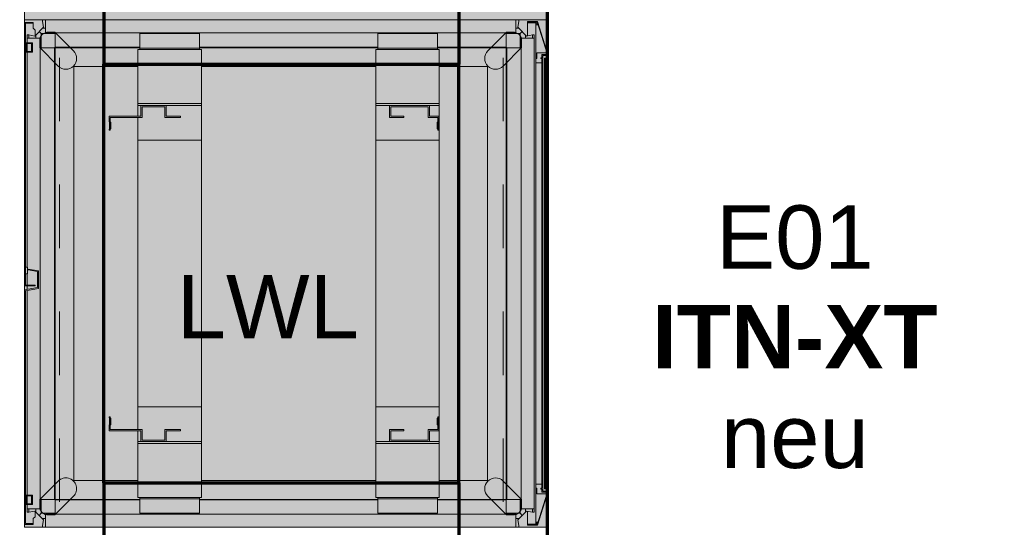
# Model space of a CAD drawing. Header units: metres. Extents: x -4 to 100, y -11 to 17.
# Tile 281 of 656: x 30.077 to 31.631, y 2.55 to 3.35. Entities that reach past the tile are written whole.
import ezdxf

# ---------------------------------------------------------------- set-up
doc = ezdxf.new("R2010")
doc.units = ezdxf.units.M
doc.header["$MEASUREMENT"] = 0
doc.linetypes.add('Achse', pattern=[0.2, 0.1, -0.05, 0, -0.05])
doc.linetypes.add('Wipeout_Contour', pattern=[1, 0, -1])
for name, color, linetype in [('152 - Bemaßung_ Beschriftung.Ausbau', 7, 'Continuous'), ('653 - Abdeckung.TB Verkofferung', 7, 'Continuous'), ('Neubau_612 - Struktur.Stahlbau', 7, 'Continuous'), ('Neubau_701 - Einrichtung.Möbel', 7, 'Continuous')]:
    doc.layers.add(name, color=color, linetype=linetype)
doc.styles.add('ERSTELLTER_STIL_2', font='txt')
doc.dimstyles.new('ERSTELLTER_STIL__3', dxfattribs={"dimtxt": 0.1, "dimasz": 0.0532, "dimexe": 0.18, "dimexo": 0.0625, "dimgap": 0, "dimtad": 1, "dimzin": 0, "dimdsep": 46, "dimtxsty": 'ERSTELLTER_STIL_2', "dimblk": 'ARROWHEAD_2', "dimblk1": 'ARROWHEAD_2', "dimblk2": 'ARROWHEAD_2', "dimcen": 0.09, "dimse1": 1, "dimse2": 1, "dimclrd": 7, "dimclre": 7, "dimclrt": 7, "dimazin": 0, "dimtfac": 1, "dimtdec": 4, "dimtmove": 0, "dimatfit": 3, "dimfxl": 1, "dimtolj": 1, "dimtzin": 0, "dimarcsym": 0})
doc.dimstyles.new('ERSTELLTER_STIL__5', dxfattribs={"dimtxt": 0.1, "dimasz": 0.0532, "dimexe": 0.18, "dimexo": 0.0625, "dimgap": 0, "dimtad": 1, "dimtih": 1, "dimtoh": 1, "dimzin": 0, "dimdsep": 46, "dimtxsty": 'ERSTELLTER_STIL_2', "dimblk": 'ARROWHEAD_2', "dimblk1": 'ARROWHEAD_2', "dimblk2": 'ARROWHEAD_2', "dimcen": 0.09, "dimse1": 1, "dimse2": 1, "dimclrd": 7, "dimclre": 7, "dimclrt": 7, "dimazin": 0, "dimtfac": 1, "dimtdec": 4, "dimtmove": 0, "dimatfit": 3, "dimfxl": 1, "dimtolj": 1, "dimtzin": 0, "dimarcsym": 0})

# ---------------------------------------------------------------- blocks, each defined once
blk = doc.blocks.new('*D494')
at = {"layer": '152 - Bemaßung_ Beschriftung.Ausbau', "color": 7, "linetype": 'Continuous', "lineweight": 5}
for p, q in [((29.42, -4.6125), (29.42, -4.5075)), ((29.2802, -4.525), (29.2398, -4.595)), ((29.4402, -4.525), (29.3998, -4.595)), ((29.26, -4.56), (29.42, -4.56)), ((29.42, -4.56), (36.46, -4.56))]:
    blk.add_line(p, q, dxfattribs=at)
blk = doc.blocks.new('ARROWHEAD_2')
at = {"color": 0, "linetype": 'Continuous', "lineweight": 0}
for p, q in [((-0.378, -0.655), (0.378, 0.655)), ((0, 0), (-1, 0))]:
    blk.add_line(p, q, dxfattribs=at)
blk = doc.blocks.new('*D495')
at = {"layer": '152 - Bemaßung_ Beschriftung.Ausbau', "color": 7, "linetype": 'Continuous', "lineweight": 5}
for p, q in [((36.46, -4.6125), (36.46, -4.5075)), ((29.4402, -4.525), (29.3998, -4.595)), ((36.4802, -4.525), (36.4398, -4.595)), ((29.42, -4.56), (36.46, -4.56)), ((36.46, -4.56), (36.6, -4.56))]:
    blk.add_line(p, q, dxfattribs=at)
at = {"layer": '152 - Bemaßung_ Beschriftung.Ausbau', "color": 7, "lineweight": 5, "char_height": 0.1, "attachment_point": 7, "style": 'ERSTELLTER_STIL_2'}
for s, insert in [('\\A1;{\\pql;\\fArial|b0|i0|c0|p38;7,04}', (32.7311, -4.54)), ('\\A1;{\\pql;\\fArial|b0|i0|c0|p38;14}', (36.288, -4.54))]:
    blk.add_mtext(s, dxfattribs=dict(at, insert=insert))
blk = doc.blocks.new('*D645')
at = {"layer": '152 - Bemaßung_ Beschriftung.Ausbau', "color": 7, "linetype": 'Continuous', "lineweight": 5}
for p, q in [((29.42, 0.8656), (29.42, 0.9706)), ((30.14, 0.8656), (30.14, 0.9706)), ((29.4402, 0.9531), (29.3998, 0.8831)), ((30.1602, 0.9531), (30.1198, 0.8831)), ((29.3857, 0.9181), (29.42, 0.9181)), ((29.42, 0.9181), (30.14, 0.9181))]:
    blk.add_line(p, q, dxfattribs=at)
at = {"layer": '152 - Bemaßung_ Beschriftung.Ausbau', "color": 7, "lineweight": 5, "insert": (29.7041, 0.9381), "char_height": 0.1, "attachment_point": 7, "style": 'ERSTELLTER_STIL_2'}
blk.add_mtext('\\A1;{\\pql;\\fArial|b0|i0|c0|p38;72}', dxfattribs=at)
blk = doc.blocks.new('*D713')
at = {"layer": '152 - Bemaßung_ Beschriftung.Ausbau', "color": 7, "linetype": 'Continuous', "lineweight": 5}
for p, q in [((45.7803, 0.245), (45.7803, 3.72)), ((45.7453, 0.2652), (45.8153, 0.2248)), ((45.8328, 0.245), (45.7278, 0.245)), ((45.7803, 0.005), (45.7803, 0.245)), ((45.7453, 0.0252), (45.8153, -0.0152)), ((45.8328, 0.005), (45.7278, 0.005)), ((45.7803, -0.07), (45.7803, 0.005))]:
    blk.add_line(p, q, dxfattribs=at)
at = {"color": 254, "linetype": 'Wipeout_Contour', "lineweight": 0, "ltscale": 182.403055}
blk.add_wipeout([(45.6694, -0.1053), (45.6694, 0.0635), (45.5265, 0.0635), (45.5265, -0.1053)], dxfattribs=at).dxf.layer = '152 - Bemaßung_ Beschriftung.Ausbau'
at = {"color": 254, "linetype": 'Wipeout_Contour', "lineweight": 0, "ltscale": 182.853328}
blk.add_wipeout([(45.7791, 0.0304), (45.7791, 0.2196), (45.6416, 0.2196), (45.6416, 0.0304)], dxfattribs=at).dxf.layer = '152 - Bemaßung_ Beschriftung.Ausbau'
at = {"layer": '152 - Bemaßung_ Beschriftung.Ausbau', "color": 7, "lineweight": 5, "insert": (45.7603, 0.0491), "char_height": 0.1, "attachment_point": 7, "rotation": 90, "style": 'ERSTELLTER_STIL_2'}
blk.add_mtext('\\A1;{\\pql;\\fArial|b0|i0|c0|p38;24}', dxfattribs=at)
blk = doc.blocks.new('*D714')
at = {"layer": '152 - Bemaßung_ Beschriftung.Ausbau', "color": 7, "linetype": 'Continuous', "lineweight": 5}
for p, q in [((45.7453, 3.7402), (45.8153, 3.6998)), ((45.8328, 3.72), (45.7278, 3.72)), ((45.7803, 0.245), (45.7803, 3.72)), ((45.7453, 0.2652), (45.8153, 0.2248))]:
    blk.add_line(p, q, dxfattribs=at)
at = {"layer": '152 - Bemaßung_ Beschriftung.Ausbau', "color": 7, "lineweight": 5, "char_height": 0.1, "attachment_point": 7, "rotation": 90, "style": 'ERSTELLTER_STIL_2'}
for s, insert in [('\\A1;{\\pql;\\fArial|b0|i0|c0|p38;17\\fArial|b0|i0|c0|p38;\\A1{\\H.66x;\\S5^  ;}}', (45.7614, 3.4979)), ('\\A1;{\\pql;\\fArial|b0|i0|c0|p38;3,47\\fArial|b0|i0|c0|p38;\\A1{\\H.66x;\\S5^  ;}}', (45.7797, 1.7235))]:
    blk.add_mtext(s, dxfattribs=dict(at, insert=insert))

msp = doc.modelspace()

# ---------------------------------------------------------------- hatches: boundary and pattern name
at = {"layer": '653 - Abdeckung.TB Verkofferung', "linetype": 'Continuous', "lineweight": 0, "true_color": 0x1c1c1c}
for points in [[(30.0849, 4.15), (30.9108, 4.15), (30.9108, 3.35), (30.0849, 3.35)], [(30.0849, 3.35), (30.9108, 3.35), (30.9108, 2.55), (30.0849, 2.55)]]:
    msp.add_hatch(color=250, dxfattribs=at).paths.add_polyline_path(points)
at = {"layer": '653 - Abdeckung.TB Verkofferung', "linetype": 'Continuous', "lineweight": 13, "true_color": 0x737373}
for points in [[(30.1623, 3.301), (30.133, 3.3302), (30.123, 3.3302, 0.442652), (30.109, 3.3169), (30.109, 3.3062), (30.1382, 3.2769, 1)], [(30.8159, 3.301), (30.8451, 3.3302), (30.8552, 3.3302, -0.442652), (30.8692, 3.3169), (30.8692, 3.3062), (30.8399, 3.2769, -1)], [(30.1623, 2.5988), (30.133, 2.5696), (30.123, 2.5696, -0.442652), (30.109, 2.5829), (30.109, 2.5936), (30.1382, 2.6229, -1)], [(30.8159, 2.5988), (30.8451, 2.5696), (30.8552, 2.5696, 0.442652), (30.8692, 2.5829), (30.8692, 2.5936), (30.8399, 2.6229, 1)]]:
    msp.add_hatch(color=8, dxfattribs=at).paths.add_polyline_path(points)

# ---------------------------------------------------------------- linework, layer by layer
at = {"layer": '653 - Abdeckung.TB Verkofferung', "color": 1, "linetype": 'Continuous', "lineweight": 18, "flags": 128}
for points in [[(30.0849, 4.15), (30.9108, 4.15), (30.9108, 3.35), (30.0849, 3.35)], [(30.0849, 3.35), (30.9108, 3.35), (30.9108, 2.55), (30.0849, 2.55)]]:
    msp.add_lwpolyline(points, close=True, dxfattribs=at)
for points in [[(30.1623, 3.301), (30.133, 3.3302), (30.123, 3.3302, 0.442652), (30.109, 3.3169), (30.109, 3.3062), (30.1382, 3.2769, 1)], [(30.8159, 3.301), (30.8451, 3.3302), (30.8552, 3.3302, -0.442652), (30.8692, 3.3169), (30.8692, 3.3062), (30.8399, 3.2769, -1)], [(30.1623, 2.5988), (30.133, 2.5696), (30.123, 2.5696, -0.442652), (30.109, 2.5829), (30.109, 2.5936), (30.1382, 2.6229, -1)], [(30.8159, 2.5988), (30.8451, 2.5696), (30.8552, 2.5696, 0.442652), (30.8692, 2.5829), (30.8692, 2.5936), (30.8399, 2.6229, 1)]]:
    msp.add_lwpolyline(points, format="xyb", close=True, dxfattribs=at)
at = {"layer": 'Neubau_612 - Struktur.Stahlbau', "color": 1, "linetype": 'Achse', "lineweight": 9}
for p, q in [((30.14, 0.39), (30.14, 5.41)), ((30.84, 0.39), (30.84, 5.41)), ((30.14, 3.35), (30.84, 3.35))]:
    msp.add_line(p, q, dxfattribs=at)
at = {"layer": 'Neubau_612 - Struktur.Stahlbau', "color": 1, "linetype": 'Continuous', "lineweight": 70}
for p, q in [((30.91, 0.39), (30.91, 5.41)), ((30.21, 3.42), (30.21, 3.28)), ((30.77, 3.42), (30.77, 3.28)), ((30.21, 2.62), (30.21, 3.28)), ((30.21, 3.28), (30.77, 3.28)), ((30.77, 2.62), (30.77, 3.28)), ((30.21, 2.62), (30.77, 2.62)), ((30.21, 2.62), (30.21, 2.48)), ((30.77, 2.62), (30.77, 2.48))]:
    msp.add_line(p, q, dxfattribs=at)
at = {"layer": 'Neubau_701 - Einrichtung.Möbel', "color": 1, "linetype": 'Continuous', "lineweight": 13}
for p, q in [((30.0849, 3.3458), (30.0849, 3.2937)), ((30.0954, 3.3443), (30.0954, 3.3458)), ((30.0989, 3.3364), (30.0989, 3.3443)), ((30.1184, 3.35), (30.8598, 3.35)), ((30.8783, 3.3471), (30.8783, 3.3451)), ((30.8783, 3.3471), (30.8941, 3.3471)), ((30.8783, 3.3246), (30.8783, 3.3451)), ((30.8788, 3.3451), (30.8783, 3.3451)), ((30.8918, 3.3451), (30.8918, 3.3421)), ((30.8941, 3.3471), (30.8941, 3.3471)), ((30.8941, 3.3471), (30.9108, 3.2936)), ((30.0921, 3.326), (30.0921, 3.3209)), ((30.0989, 3.3364), (30.1019, 3.3334)), ((30.1019, 3.3334), (30.1019, 3.3249)), ((30.1024, 3.3253), (30.103, 3.326)), ((30.103, 3.3209), (30.103, 3.326)), ((30.1082, 3.3312), (30.1114, 3.328)), ((30.1114, 3.328), (30.1334, 3.328)), ((30.1114, 3.3059), (30.1114, 3.328)), ((30.1114, 3.3247), (30.1121, 3.3258)), ((30.1121, 3.3258), (30.1135, 3.3272)), ((30.1134, 3.3364), (30.1184, 3.3364)), ((30.1135, 3.3272), (30.1146, 3.328)), ((30.8448, 3.3295), (30.1334, 3.3295)), ((30.267, 3.328), (30.267, 3.3049)), ((30.267, 3.328), (30.361, 3.328)), ((30.361, 3.3049), (30.361, 3.328)), ((30.6422, 3.3049), (30.6422, 3.328)), ((30.6422, 3.328), (30.7363, 3.328)), ((30.7363, 3.3049), (30.7363, 3.328)), ((30.8448, 3.328), (30.8668, 3.328)), ((30.8598, 3.3364), (30.8648, 3.3364)), ((30.8636, 3.328), (30.8647, 3.3272)), ((30.8642, 3.337), (30.8648, 3.3364)), ((30.8647, 3.3272), (30.8661, 3.3258)), ((30.8661, 3.3258), (30.8668, 3.3247)), ((30.87, 3.3312), (30.8668, 3.328)), ((30.8668, 3.328), (30.8668, 3.3059)), ((30.8752, 3.3209), (30.8752, 3.326)), ((30.8861, 3.326), (30.8861, 3.3209)), ((30.0864, 3.3137), (30.0864, 3.2987)), ((30.0894, 3.3209), (30.0894, 3.3137)), ((30.0894, 3.3125), (30.0894, 3.3)), ((30.8889, 2.579), (30.8889, 3.3209)), ((30.0849, 2.9823), (30.0849, 3.2937)), ((30.0851, 3.2937), (30.0861, 3.2937)), ((30.0864, 3.2937), (30.0864, 2.9823)), ((30.0894, 3.2987), (30.0894, 2.96)), ((30.1099, 3.3059), (30.1099, 2.594)), ((30.1334, 3.3059), (30.1326, 3.3059)), ((30.1326, 3.3059), (30.1326, 2.594)), ((30.267, 3.3067), (30.1334, 3.3067)), ((30.1334, 3.3067), (30.1334, 3.3059)), ((30.267, 3.3059), (30.1334, 3.3059)), ((30.1334, 3.3059), (30.1334, 2.594)), ((30.264, 3.3029), (30.264, 3.2178)), ((30.264, 3.3029), (30.267, 3.3029)), ((30.267, 3.3049), (30.267, 3.3029)), ((30.267, 3.3049), (30.361, 3.3049)), ((30.361, 3.3029), (30.267, 3.3029)), ((30.6422, 3.3067), (30.361, 3.3067)), ((30.6422, 3.3059), (30.361, 3.3059)), ((30.361, 3.3029), (30.361, 3.3049)), ((30.361, 3.3029), (30.364, 3.3029)), ((30.364, 3.3029), (30.364, 3.2178)), ((30.6392, 3.2178), (30.6392, 3.3029)), ((30.6392, 3.3029), (30.6422, 3.3029)), ((30.6422, 3.3049), (30.6422, 3.3029)), ((30.6422, 3.3049), (30.7363, 3.3049)), ((30.6422, 3.3029), (30.7363, 3.3029)), ((30.8448, 3.3067), (30.7363, 3.3067)), ((30.8448, 3.3059), (30.7363, 3.3059)), ((30.7363, 3.3029), (30.7363, 3.3049)), ((30.7393, 3.3029), (30.7363, 3.3029)), ((30.7393, 3.2178), (30.7393, 3.3029)), ((30.8448, 3.3059), (30.8448, 3.3067)), ((30.8456, 3.3059), (30.8448, 3.3059)), ((30.8448, 2.594), (30.8448, 3.3059)), ((30.8456, 2.594), (30.8456, 3.3059)), ((30.8683, 2.594), (30.8683, 3.3059)), ((30.9028, 3.2835), (30.9028, 3.2936)), ((30.9088, 3.2835), (30.9088, 3.2936)), ((30.9108, 3.2936), (30.9108, 3.2816)), ((30.0861, 3.2914), (30.0851, 3.2914)), ((30.0851, 3.2868), (30.0861, 3.2868)), ((30.0851, 3.2862), (30.0861, 3.2862)), ((30.0861, 3.2839), (30.0851, 3.2839)), ((30.0851, 3.2792), (30.0861, 3.2792)), ((30.8918, 3.2821), (30.8918, 3.2886)), ((30.8918, 3.2821), (30.8918, 2.6182)), ((30.8918, 3.2821), (30.9013, 3.2821)), ((30.9013, 3.2816), (30.9013, 2.6187)), ((30.9028, 3.2828), (30.9028, 3.2835)), ((30.9028, 3.2816), (30.9028, 2.6187)), ((30.9051, 3.2827), (30.9051, 3.2896)), ((30.9051, 3.2827), (30.9051, 3.2595)), ((30.9066, 3.2896), (30.9066, 3.2799)), ((30.9088, 2.6187), (30.9088, 3.2816)), ((30.9103, 3.2816), (30.9108, 3.2816)), ((30.9103, 2.6187), (30.9103, 3.2816)), ((30.0851, 3.2769), (30.0861, 3.2769)), ((30.0861, 3.2763), (30.0851, 3.2763)), ((30.0851, 3.2717), (30.0861, 3.2717)), ((30.0851, 3.2711), (30.0861, 3.2711)), ((30.0861, 3.2688), (30.0851, 3.2688)), ((30.0851, 3.2641), (30.0861, 3.2641)), ((30.0851, 3.2618), (30.0861, 3.2618)), ((30.1629, 3.2764), (30.1629, 2.6236)), ((30.1629, 3.2764), (30.264, 3.2764)), ((30.364, 3.2764), (30.6392, 3.2764)), ((30.7393, 3.2764), (30.8153, 3.2764)), ((30.8153, 2.6236), (30.8153, 3.2764)), ((30.0861, 3.2612), (30.0851, 3.2612)), ((30.0851, 3.2566), (30.0861, 3.2566)), ((30.0851, 3.256), (30.0861, 3.256)), ((30.0861, 3.2537), (30.0851, 3.2537)), ((30.0851, 3.2491), (30.0861, 3.2491)), ((30.0861, 3.2467), (30.0851, 3.2467)), ((30.0861, 3.2461), (30.0851, 3.2461)), ((30.0861, 3.2415), (30.0851, 3.2415)), ((30.0861, 3.2409), (30.0851, 3.2409)), ((30.0851, 3.2386), (30.0861, 3.2386)), ((30.0861, 3.234), (30.0851, 3.234)), ((30.0861, 3.2317), (30.0851, 3.2317)), ((30.364, 3.2178), (30.264, 3.2178)), ((30.264, 3.2148), (30.264, 3.2178)), ((30.364, 3.2178), (30.364, 3.2148)), ((30.7393, 3.2178), (30.6392, 3.2178)), ((30.6392, 3.2148), (30.6392, 3.2178)), ((30.7393, 3.2178), (30.7393, 3.2148)), ((30.2685, 3.2148), (30.264, 3.2148)), ((30.264, 3.2148), (30.264, 3.1978)), ((30.364, 3.2148), (30.3085, 3.2148)), ((30.364, 3.2148), (30.364, 3.1602)), ((30.6607, 3.2148), (30.6392, 3.2148)), ((30.6392, 3.2148), (30.6392, 3.1602)), ((30.7393, 3.2148), (30.7238, 3.2148)), ((30.7393, 3.2148), (30.7393, 3.1602)), ((30.2204, 3.1775), (30.2204, 3.189)), ((30.264, 3.1958), (30.264, 3.1602)), ((30.7368, 3.189), (30.7368, 3.1775)), ((30.264, 3.1602), (30.364, 3.1602)), ((30.264, 3.1602), (30.264, 2.7397)), ((30.364, 3.1602), (30.364, 2.7397)), ((30.6392, 3.1602), (30.7393, 3.1602)), ((30.6392, 2.7397), (30.6392, 3.1602)), ((30.7393, 2.7397), (30.7393, 3.1602)), ((30.0849, 2.9823), (30.0849, 2.9303)), ((30.0864, 2.96), (30.0864, 2.9495)), ((30.0894, 2.9495), (30.0894, 2.9318)), ((30.0864, 2.9244), (30.0849, 2.9244)), ((30.0849, 2.9241), (30.0849, 2.9244)), ((30.0849, 2.9216), (30.0864, 2.9216)), ((30.0849, 2.9216), (30.0849, 2.8723)), ((30.0864, 2.9318), (30.0864, 2.9303)), ((30.0864, 2.9243), (30.0864, 2.9244)), ((30.0864, 2.9244), (30.0865, 2.9244)), ((30.0894, 2.9303), (30.0894, 2.9249)), ((30.0894, 2.9233), (30.0894, 2.6007)), ((30.0849, 2.6063), (30.0849, 2.8723)), ((30.0864, 2.6063), (30.0864, 2.8723)), ((30.364, 2.7397), (30.264, 2.7397)), ((30.264, 2.7042), (30.264, 2.7397)), ((30.364, 2.6852), (30.364, 2.7397)), ((30.7393, 2.7397), (30.6392, 2.7397)), ((30.6392, 2.6852), (30.6392, 2.7397)), ((30.7393, 2.6852), (30.7393, 2.7397)), ((30.2204, 2.7109), (30.2204, 2.7225)), ((30.7368, 2.7225), (30.7368, 2.7109)), ((30.264, 2.6852), (30.264, 2.7022)), ((30.264, 2.6821), (30.264, 2.6852)), ((30.264, 2.6852), (30.2685, 2.6852)), ((30.264, 2.6821), (30.364, 2.6821)), ((30.264, 2.6821), (30.264, 2.597)), ((30.3085, 2.6852), (30.364, 2.6852)), ((30.364, 2.6852), (30.364, 2.6821)), ((30.364, 2.6821), (30.364, 2.597)), ((30.6392, 2.6821), (30.6392, 2.6852)), ((30.6392, 2.6852), (30.6607, 2.6852)), ((30.6392, 2.6821), (30.7393, 2.6821)), ((30.6392, 2.597), (30.6392, 2.6821)), ((30.7238, 2.6852), (30.7393, 2.6852)), ((30.7393, 2.6852), (30.7393, 2.6821)), ((30.7393, 2.597), (30.7393, 2.6821)), ((30.0851, 2.6683), (30.0861, 2.6683)), ((30.0851, 2.666), (30.0861, 2.666)), ((30.0851, 2.6614), (30.0861, 2.6614)), ((30.0861, 2.6591), (30.0851, 2.6591)), ((30.0851, 2.6585), (30.0861, 2.6585)), ((30.0851, 2.6538), (30.0861, 2.6538)), ((30.0851, 2.6532), (30.0861, 2.6532)), ((30.0851, 2.6509), (30.0861, 2.6509)), ((30.0851, 2.6463), (30.0861, 2.6463)), ((30.0861, 2.644), (30.0851, 2.644)), ((30.0861, 2.6434), (30.0851, 2.6434)), ((30.0851, 2.6387), (30.0861, 2.6387)), ((30.0851, 2.6381), (30.0861, 2.6381)), ((30.0861, 2.6358), (30.0851, 2.6358)), ((30.0851, 2.6312), (30.0861, 2.6312)), ((30.0861, 2.6289), (30.0851, 2.6289)), ((30.0851, 2.6283), (30.0861, 2.6283)), ((30.0851, 2.6237), (30.0861, 2.6237)), ((30.0851, 2.623), (30.0861, 2.623)), ((30.0851, 2.6207), (30.0861, 2.6207)), ((30.0851, 2.6161), (30.0861, 2.6161)), ((30.0861, 2.6138), (30.0851, 2.6138)), ((30.0851, 2.6132), (30.0861, 2.6132)), ((30.1629, 2.6236), (30.264, 2.6236)), ((30.364, 2.6236), (30.6392, 2.6236)), ((30.7393, 2.6236), (30.8153, 2.6236)), ((30.8918, 2.6182), (30.8918, 2.6117)), ((30.9013, 2.6182), (30.8918, 2.6182)), ((30.9028, 2.6067), (30.9028, 2.6168)), ((30.9088, 2.6067), (30.9088, 2.6168)), ((30.9103, 2.6187), (30.9108, 2.6187)), ((30.9108, 2.6187), (30.9108, 2.6067)), ((30.0849, 2.6063), (30.0849, 2.5542)), ((30.0851, 2.6086), (30.0861, 2.6086)), ((30.0861, 2.6063), (30.0851, 2.6063)), ((30.0864, 2.5857), (30.0864, 2.6007)), ((30.0894, 2.5995), (30.0894, 2.587)), ((30.1114, 2.572), (30.1114, 2.594)), ((30.1334, 2.594), (30.1326, 2.594)), ((30.1334, 2.594), (30.1334, 2.5933)), ((30.267, 2.594), (30.1334, 2.594)), ((30.264, 2.597), (30.267, 2.597)), ((30.267, 2.597), (30.267, 2.595)), ((30.361, 2.597), (30.267, 2.597)), ((30.267, 2.595), (30.267, 2.572)), ((30.361, 2.595), (30.267, 2.595)), ((30.364, 2.597), (30.361, 2.597)), ((30.361, 2.595), (30.361, 2.597)), ((30.361, 2.572), (30.361, 2.595)), ((30.6422, 2.594), (30.361, 2.594)), ((30.6422, 2.597), (30.6392, 2.597)), ((30.6422, 2.597), (30.6422, 2.595)), ((30.6422, 2.597), (30.7363, 2.597)), ((30.6422, 2.595), (30.6422, 2.572)), ((30.7363, 2.595), (30.6422, 2.595)), ((30.7393, 2.597), (30.7363, 2.597)), ((30.7363, 2.595), (30.7363, 2.597)), ((30.7363, 2.572), (30.7363, 2.595)), ((30.8448, 2.594), (30.7363, 2.594)), ((30.8448, 2.594), (30.8456, 2.594)), ((30.8448, 2.5933), (30.8448, 2.594)), ((30.8668, 2.594), (30.8668, 2.572)), ((30.9108, 2.6067), (30.8941, 2.5531)), ((30.9108, 2.6067), (30.9108, 2.6067)), ((30.0894, 2.5857), (30.0894, 2.579)), ((30.0921, 2.579), (30.0921, 2.574)), ((30.103, 2.574), (30.103, 2.579)), ((30.1334, 2.5933), (30.267, 2.5933)), ((30.361, 2.5933), (30.6422, 2.5933)), ((30.7363, 2.5933), (30.8448, 2.5933)), ((30.8752, 2.579), (30.8752, 2.574)), ((30.8861, 2.579), (30.8861, 2.574)), ((30.1019, 2.5666), (30.0989, 2.5636)), ((30.0989, 2.5636), (30.0989, 2.5557)), ((30.1019, 2.5751), (30.1019, 2.5666)), ((30.103, 2.574), (30.1024, 2.5746)), ((30.1082, 2.5688), (30.1114, 2.572)), ((30.1121, 2.5742), (30.1114, 2.5752)), ((30.1334, 2.572), (30.1114, 2.572)), ((30.1135, 2.5728), (30.1121, 2.5742)), ((30.1184, 2.5636), (30.1134, 2.5636)), ((30.1146, 2.572), (30.1135, 2.5728)), ((30.1334, 2.5705), (30.8448, 2.5705)), ((30.361, 2.572), (30.267, 2.572)), ((30.7363, 2.572), (30.6422, 2.572)), ((30.8668, 2.572), (30.8448, 2.572)), ((30.8648, 2.5636), (30.8598, 2.5636)), ((30.8647, 2.5728), (30.8636, 2.572)), ((30.8648, 2.5636), (30.8642, 2.563)), ((30.8661, 2.5741), (30.8647, 2.5728)), ((30.8668, 2.5752), (30.8661, 2.5741)), ((30.8668, 2.572), (30.87, 2.5688)), ((30.8783, 2.5551), (30.8783, 2.5754)), ((30.0954, 2.5557), (30.0954, 2.5542)), ((30.8598, 2.55), (30.1184, 2.55)), ((30.8788, 2.5551), (30.8783, 2.5551)), ((30.8783, 2.5531), (30.8783, 2.5551)), ((30.8941, 2.5531), (30.8783, 2.5531)), ((30.8918, 2.5581), (30.8918, 2.5551))]:
    msp.add_line(p, q, dxfattribs=at)
at = {"layer": 'Neubau_701 - Einrichtung.Möbel', "color": 1, "linetype": 'Continuous', "lineweight": 5}
for p, q in [((30.0954, 3.3458), (30.0849, 3.3458)), ((30.0864, 3.3443), (30.0954, 3.3443)), ((30.0864, 3.3137), (30.0864, 3.3443)), ((30.0989, 3.3458), (30.0954, 3.3458)), ((30.0954, 3.3443), (30.0989, 3.3443)), ((30.0989, 3.3443), (30.0989, 3.3458)), ((30.1184, 3.35), (30.1134, 3.35)), ((30.1134, 3.35), (30.1134, 3.3473)), ((30.1134, 3.3473), (30.115, 3.338)), ((30.1184, 3.3295), (30.1184, 3.35)), ((30.8648, 3.35), (30.8598, 3.35)), ((30.8598, 3.35), (30.8598, 3.3295)), ((30.8632, 3.338), (30.8648, 3.3473)), ((30.8648, 3.3473), (30.8648, 3.35)), ((30.8788, 3.3466), (30.8788, 3.3451)), ((30.8938, 3.3466), (30.8788, 3.3466)), ((30.8788, 3.3451), (30.8918, 3.3451)), ((30.8918, 3.3451), (30.8928, 3.3451)), ((30.8918, 3.3421), (30.8918, 3.2886)), ((30.8941, 3.3421), (30.8918, 3.3421)), ((30.8928, 3.3451), (30.8941, 3.3421)), ((30.8938, 3.3466), (30.8938, 3.3466)), ((30.9103, 3.2936), (30.8938, 3.3466)), ((30.8941, 3.3421), (30.8941, 3.3421)), ((30.0894, 3.326), (30.0894, 3.3209)), ((30.0921, 3.326), (30.0894, 3.326)), ((30.1013, 3.3243), (30.0921, 3.326)), ((30.1024, 3.3253), (30.1013, 3.3243)), ((30.115, 3.338), (30.1024, 3.3253)), ((30.1334, 3.3295), (30.1184, 3.3295)), ((30.1334, 3.3067), (30.1334, 3.3295)), ((30.8598, 3.3295), (30.8448, 3.3295)), ((30.8448, 3.3295), (30.8448, 3.3067)), ((30.8642, 3.337), (30.8632, 3.338)), ((30.8769, 3.3243), (30.8642, 3.337)), ((30.8861, 3.326), (30.8769, 3.3243)), ((30.8889, 3.326), (30.8861, 3.326)), ((30.8889, 3.3209), (30.8889, 3.326)), ((30.0974, 3.3137), (30.0864, 3.3137)), ((30.0876, 3.3125), (30.0961, 3.3125)), ((30.0876, 3.3), (30.0876, 3.3125)), ((30.0894, 3.3209), (30.1099, 3.3209)), ((30.0961, 3.3125), (30.0961, 3.3)), ((30.0974, 3.2987), (30.0974, 3.3137)), ((30.1099, 3.3209), (30.1099, 3.3059)), ((30.8683, 3.3059), (30.8683, 3.3209)), ((30.8683, 3.3209), (30.8889, 3.3209)), ((30.0849, 3.2937), (30.0851, 3.2937)), ((30.0851, 3.2937), (30.0851, 2.9823)), ((30.0861, 3.2937), (30.0864, 3.2937)), ((30.0861, 2.9823), (30.0861, 3.2937)), ((30.0864, 3.2937), (30.0864, 3.2987)), ((30.0864, 3.2987), (30.0974, 3.2987)), ((30.0961, 3.3), (30.0876, 3.3)), ((30.1099, 3.3059), (30.1326, 3.3059)), ((30.1326, 3.3059), (30.1334, 3.3067)), ((30.8448, 3.3067), (30.8456, 3.3059)), ((30.8456, 3.3059), (30.8683, 3.3059)), ((30.8933, 3.2886), (30.8933, 3.2976)), ((30.8933, 3.2976), (30.908, 3.2976)), ((30.9013, 3.2951), (30.9013, 3.2901)), ((30.9085, 3.2951), (30.9013, 3.2951)), ((30.9024, 3.2835), (30.9028, 3.2936)), ((30.9028, 3.2936), (30.9088, 3.2936)), ((30.908, 3.2976), (30.9085, 3.2951)), ((30.9085, 3.2951), (30.9085, 3.2951)), ((30.9088, 3.2936), (30.9093, 3.2835)), ((30.9103, 3.2816), (30.9103, 3.2936)), ((30.8918, 3.2886), (30.8933, 3.2886)), ((30.8993, 3.2901), (30.8993, 3.2886)), ((30.9013, 3.2901), (30.8993, 3.2901)), ((30.8993, 3.2886), (30.9013, 3.2886)), ((30.9013, 3.2886), (30.9013, 3.2821)), ((30.9013, 3.2821), (30.9013, 3.2816)), ((30.9013, 3.2816), (30.9028, 3.2816)), ((30.9028, 3.2835), (30.9024, 3.2835)), ((30.9028, 3.2828), (30.9028, 3.2835)), ((30.9028, 3.2816), (30.9028, 3.2828)), ((30.9051, 3.2896), (30.9051, 3.2827)), ((30.9066, 3.2896), (30.9051, 3.2896)), ((30.9051, 3.2827), (30.9051, 3.2595)), ((30.9066, 3.2799), (30.9066, 3.2896)), ((30.9066, 2.6107), (30.9066, 3.2799)), ((30.9088, 3.2835), (30.9088, 3.2823)), ((30.9093, 3.2835), (30.9088, 3.2835)), ((30.9088, 3.2823), (30.9088, 3.2816)), ((30.9088, 3.2816), (30.9103, 3.2816)), ((30.9051, 3.2595), (30.9051, 2.6107)), ((30.3085, 3.2148), (30.2685, 3.2148)), ((30.2685, 3.2148), (30.2685, 3.1978)), ((30.2705, 3.2128), (30.3065, 3.2128)), ((30.2705, 3.1958), (30.2705, 3.2128)), ((30.3065, 3.2128), (30.3065, 3.1958)), ((30.3085, 3.1978), (30.3085, 3.2148)), ((30.7238, 3.2148), (30.6607, 3.2148)), ((30.6607, 3.2148), (30.6607, 3.1958)), ((30.6627, 3.1978), (30.6627, 3.2128)), ((30.6627, 3.2128), (30.7217, 3.2128)), ((30.7217, 3.2128), (30.7217, 3.1958)), ((30.7238, 3.1978), (30.7238, 3.2148)), ((30.2184, 3.1978), (30.2184, 3.189)), ((30.2685, 3.1978), (30.2184, 3.1978)), ((30.2184, 3.189), (30.2192, 3.1882)), ((30.2192, 3.1882), (30.2192, 3.1783)), ((30.2204, 3.189), (30.2204, 3.1958)), ((30.2204, 3.1958), (30.2705, 3.1958)), ((30.2212, 3.1882), (30.2204, 3.189)), ((30.2212, 3.1783), (30.2212, 3.1882)), ((30.3065, 3.1958), (30.331, 3.1958)), ((30.331, 3.1978), (30.3085, 3.1978)), ((30.331, 3.1958), (30.331, 3.1978)), ((30.6607, 3.1958), (30.6832, 3.1958)), ((30.6832, 3.1978), (30.6627, 3.1978)), ((30.6832, 3.1958), (30.6832, 3.1978)), ((30.7217, 3.1958), (30.7368, 3.1958)), ((30.7388, 3.1978), (30.7238, 3.1978)), ((30.7368, 3.189), (30.736, 3.1882)), ((30.736, 3.1882), (30.736, 3.1783)), ((30.7368, 3.1958), (30.7368, 3.189)), ((30.738, 3.1882), (30.7388, 3.189)), ((30.738, 3.1783), (30.738, 3.1882)), ((30.7388, 3.189), (30.7388, 3.1978)), ((30.2192, 3.1783), (30.2184, 3.1775)), ((30.2184, 3.1775), (30.2184, 3.1758)), ((30.2184, 3.1758), (30.2204, 3.1758)), ((30.2204, 3.1775), (30.2212, 3.1783)), ((30.2204, 3.1758), (30.2204, 3.1775)), ((30.736, 3.1783), (30.7368, 3.1775)), ((30.7368, 3.1775), (30.7368, 3.1758)), ((30.7368, 3.1758), (30.7388, 3.1758)), ((30.7388, 3.1775), (30.738, 3.1783)), ((30.7388, 3.1758), (30.7388, 3.1775)), ((30.0851, 2.9823), (30.0849, 2.9823)), ((30.0864, 2.9823), (30.0861, 2.9823)), ((30.0864, 2.96), (30.0864, 2.9823)), ((30.0895, 2.96), (30.0864, 2.96)), ((30.0895, 2.9495), (30.0895, 2.96)), ((30.0908, 2.957), (30.0906, 2.9556)), ((30.0906, 2.9556), (30.1054, 2.9529)), ((30.1069, 2.9542), (30.0908, 2.957)), ((30.1054, 2.9529), (30.1054, 2.9277)), ((30.1069, 2.9264), (30.1069, 2.9542)), ((30.0864, 2.9318), (30.0864, 2.9495)), ((30.0864, 2.9495), (30.0895, 2.9495)), ((30.0849, 2.9303), (30.0864, 2.9303)), ((30.1054, 2.9277), (30.0849, 2.9241)), ((30.0849, 2.9241), (30.0849, 2.9216)), ((30.1019, 2.9318), (30.0864, 2.9318)), ((30.0864, 2.9303), (30.1019, 2.9303)), ((30.0864, 2.9228), (30.1069, 2.9264)), ((30.0864, 2.9216), (30.0864, 2.9228)), ((30.0864, 2.8723), (30.0864, 2.9216)), ((30.1019, 2.9303), (30.1019, 2.9318)), ((30.0849, 2.8723), (30.0851, 2.8723)), ((30.0851, 2.8723), (30.0851, 2.6063)), ((30.0861, 2.6063), (30.0861, 2.8723)), ((30.0861, 2.8723), (30.0864, 2.8723)), ((30.2204, 2.7242), (30.2184, 2.7242)), ((30.2184, 2.7242), (30.2184, 2.7225)), ((30.2184, 2.7225), (30.2192, 2.7217)), ((30.2192, 2.7217), (30.2192, 2.7117)), ((30.2204, 2.7225), (30.2204, 2.7242)), ((30.2212, 2.7217), (30.2204, 2.7225)), ((30.2212, 2.7117), (30.2212, 2.7217)), ((30.7368, 2.7225), (30.736, 2.7217)), ((30.736, 2.7217), (30.736, 2.7117)), ((30.7368, 2.7242), (30.7368, 2.7225)), ((30.7388, 2.7242), (30.7368, 2.7242)), ((30.738, 2.7217), (30.7388, 2.7225)), ((30.738, 2.7117), (30.738, 2.7217)), ((30.7388, 2.7225), (30.7388, 2.7242)), ((30.2192, 2.7117), (30.2184, 2.7109)), ((30.2184, 2.7109), (30.2184, 2.7022)), ((30.2204, 2.7109), (30.2212, 2.7117)), ((30.2204, 2.7042), (30.2204, 2.7109)), ((30.2705, 2.7042), (30.2204, 2.7042)), ((30.2705, 2.6872), (30.2705, 2.7042)), ((30.331, 2.7042), (30.3065, 2.7042)), ((30.3065, 2.7042), (30.3065, 2.6872)), ((30.331, 2.7022), (30.331, 2.7042)), ((30.6607, 2.7042), (30.6607, 2.6852)), ((30.6832, 2.7042), (30.6607, 2.7042)), ((30.6832, 2.7022), (30.6832, 2.7042)), ((30.7217, 2.7042), (30.7217, 2.6872)), ((30.7368, 2.7042), (30.7217, 2.7042)), ((30.736, 2.7117), (30.7368, 2.7109)), ((30.7368, 2.7109), (30.7368, 2.7042)), ((30.7388, 2.7109), (30.738, 2.7117)), ((30.7388, 2.7022), (30.7388, 2.7109)), ((30.2184, 2.7022), (30.2685, 2.7022)), ((30.2685, 2.7022), (30.2685, 2.6852)), ((30.3065, 2.6872), (30.2705, 2.6872)), ((30.3085, 2.6852), (30.3085, 2.7022)), ((30.3085, 2.7022), (30.331, 2.7022)), ((30.6627, 2.7022), (30.6832, 2.7022)), ((30.6627, 2.6872), (30.6627, 2.7022)), ((30.7217, 2.6872), (30.6627, 2.6872)), ((30.7238, 2.6852), (30.7238, 2.7022)), ((30.7238, 2.7022), (30.7388, 2.7022)), ((30.2685, 2.6852), (30.3085, 2.6852)), ((30.6607, 2.6852), (30.7238, 2.6852)), ((30.8918, 2.6117), (30.8918, 2.5581)), ((30.8933, 2.6117), (30.8918, 2.6117)), ((30.8933, 2.6027), (30.8933, 2.6117)), ((30.9013, 2.6117), (30.8993, 2.6117)), ((30.8993, 2.6117), (30.8993, 2.6102)), ((30.8993, 2.6102), (30.9013, 2.6102)), ((30.9028, 2.6187), (30.9013, 2.6187)), ((30.9013, 2.6187), (30.9013, 2.6182)), ((30.9013, 2.6182), (30.9013, 2.6117)), ((30.9013, 2.6102), (30.9013, 2.6052)), ((30.9024, 2.6168), (30.9028, 2.6168)), ((30.9028, 2.6067), (30.9024, 2.6168)), ((30.9028, 2.6168), (30.9028, 2.6187)), ((30.9051, 2.6107), (30.9066, 2.6107)), ((30.9088, 2.6187), (30.9088, 2.6168)), ((30.9103, 2.6187), (30.9088, 2.6187)), ((30.9093, 2.6168), (30.9088, 2.6067)), ((30.9088, 2.6168), (30.9093, 2.6168)), ((30.9103, 2.6067), (30.9103, 2.6187)), ((30.0851, 2.6063), (30.0849, 2.6063)), ((30.0864, 2.6063), (30.0861, 2.6063)), ((30.0864, 2.6007), (30.0864, 2.6063)), ((30.0974, 2.6007), (30.0864, 2.6007)), ((30.0876, 2.5995), (30.0961, 2.5995)), ((30.0876, 2.587), (30.0876, 2.5995)), ((30.0961, 2.5995), (30.0961, 2.587)), ((30.0974, 2.5857), (30.0974, 2.6007)), ((30.1099, 2.594), (30.1099, 2.579)), ((30.1326, 2.594), (30.1099, 2.594)), ((30.1334, 2.5933), (30.1326, 2.594)), ((30.8456, 2.594), (30.8448, 2.5933)), ((30.8683, 2.594), (30.8456, 2.594)), ((30.8683, 2.579), (30.8683, 2.594)), ((30.908, 2.6027), (30.8933, 2.6027)), ((30.8938, 2.5536), (30.9103, 2.6067)), ((30.9013, 2.6052), (30.9085, 2.6052)), ((30.9088, 2.6067), (30.9028, 2.6067)), ((30.9085, 2.6052), (30.908, 2.6027)), ((30.908, 2.6027), (30.908, 2.6027)), ((30.9103, 2.6067), (30.9103, 2.6067)), ((30.0864, 2.5557), (30.0864, 2.5857)), ((30.0864, 2.5857), (30.0974, 2.5857)), ((30.0961, 2.587), (30.0876, 2.587)), ((30.0894, 2.579), (30.0894, 2.574)), ((30.1099, 2.579), (30.0894, 2.579)), ((30.1334, 2.5705), (30.1334, 2.5933)), ((30.8448, 2.5933), (30.8448, 2.5705)), ((30.8889, 2.579), (30.8683, 2.579)), ((30.8889, 2.574), (30.8889, 2.579)), ((30.0894, 2.574), (30.0921, 2.574)), ((30.0921, 2.574), (30.1013, 2.5756)), ((30.1013, 2.5756), (30.1024, 2.5746)), ((30.1024, 2.5746), (30.115, 2.562)), ((30.1184, 2.5705), (30.1334, 2.5705)), ((30.1184, 2.55), (30.1184, 2.5705)), ((30.8448, 2.5705), (30.8598, 2.5705)), ((30.8598, 2.5705), (30.8598, 2.55)), ((30.8632, 2.562), (30.8642, 2.563)), ((30.8642, 2.563), (30.8769, 2.5756)), ((30.8769, 2.5756), (30.8861, 2.574)), ((30.8861, 2.574), (30.8889, 2.574)), ((30.0849, 2.5542), (30.0954, 2.5542)), ((30.0954, 2.5557), (30.0864, 2.5557)), ((30.0989, 2.5557), (30.0954, 2.5557)), ((30.0954, 2.5542), (30.0989, 2.5542)), ((30.0989, 2.5542), (30.0989, 2.5557)), ((30.115, 2.562), (30.1134, 2.5527)), ((30.1134, 2.5527), (30.1134, 2.55)), ((30.1134, 2.55), (30.1184, 2.55)), ((30.8598, 2.55), (30.8648, 2.55)), ((30.8648, 2.5527), (30.8632, 2.562)), ((30.8648, 2.55), (30.8648, 2.5527)), ((30.8918, 2.5551), (30.8788, 2.5551)), ((30.8788, 2.5551), (30.8788, 2.5536)), ((30.8788, 2.5536), (30.8938, 2.5536)), ((30.8918, 2.5581), (30.8941, 2.5581)), ((30.8928, 2.5551), (30.8918, 2.5551)), ((30.8941, 2.5581), (30.8928, 2.5552)), ((30.8928, 2.5552), (30.8928, 2.5551))]:
    msp.add_line(p, q, dxfattribs=at)

# ---------------------------------------------------------------- texts
at = {"layer": '152 - Bemaßung_ Beschriftung.Ausbau', "color": 7, "linetype": 'Continuous', "lineweight": 5, "insert": (31.3002, 2.642), "char_height": 0.1, "attachment_point": 8, "line_spacing_factor": 0.941663, "style": 'ERSTELLTER_STIL_2'}
msp.add_mtext('\\A1;{\\pqc;\\fArial|b0|i0|c0|p38;E01\\P\\pqc;\\fArial|b1|i0|c0|p38;ITN\\fArial|b1|i0|c0|p38;-\\fArial|b1|i0|c0|p38;XT\\P\\pqc;\\fArial|b0|i0|c0|p38;neu}', dxfattribs=at)
at = {"layer": '152 - Bemaßung_ Beschriftung.Ausbau', "color": 7, "linetype": 'Continuous', "lineweight": 5, "insert": (30.3252, 2.8476), "char_height": 0.1, "attachment_point": 7, "style": 'ERSTELLTER_STIL_2'}
msp.add_mtext('\\A1;{\\pql;\\fArial|b0|i0|c0|p38;LWL}', dxfattribs=at)

# ---------------------------------------------------------------- dimensions: what is measured, and where the dimension line sits
at = {"layer": '152 - Bemaßung_ Beschriftung.Ausbau', "color": 7, "linetype": 'Continuous', "lineweight": 5}
dim = msp.add_linear_dim(base=(30.14, 0.9181), p1=(29.42, 5.5195), p2=(30.14, 0.39), dimstyle='ERSTELLTER_STIL__5', dxfattribs=at)
dim.commit()
dim.dimension.update_dxf_attribs({"geometry": '*D645', "text_midpoint": (29.7803, 0.9881), "dimtype": 160})
for base, p1, p2, picture, middle in [((36.46, -4.56), (29.42, 3.1097), (36.46, 3.2642), '*D495', (32.8609, -4.49)), ((29.42, -4.56), (29.26, 3.1097), (29.42, 3.1097), '*D494', (29.1642, -4.49))]:
    dim = msp.add_linear_dim(base=base, p1=p1, p2=p2, angle=0, dimstyle='ERSTELLTER_STIL__5', dxfattribs=at)
    dim.commit()
    dim.dimension.update_dxf_attribs({"geometry": picture, "text_midpoint": middle, "dimtype": 160})

# ---------------------------------------------------------------- next in the draw order: dimensions: what is measured, and where the dimension line sits
dim = msp.add_linear_dim(base=(45.7803, 0.245), p1=(21.9375, 0.005), p2=(22.1775, 0.245), angle=90, dimstyle='ERSTELLTER_STIL__3', dxfattribs=at)
dim.commit()
dim.dimension.update_dxf_attribs({"geometry": '*D713', "text_midpoint": (45.7103, 0.1253), "dimtype": 160, "text_rotation": 90})

# ---------------------------------------------------------------- next in the draw order: dimensions: what is measured, and where the dimension line sits
dim = msp.add_linear_dim(base=(45.780333, 3.719998), p1=(22.1775, 0.245), p2=(44.709987, 3.719998), angle=90, dimstyle='ERSTELLTER_STIL__3', dxfattribs=at)
dim.commit()
dim.dimension.update_dxf_attribs({"geometry": '*D714', "text_midpoint": (45.710333, 1.988441), "dimtype": 160, "text_rotation": 90})

doc.saveas('drawing.dxf')
